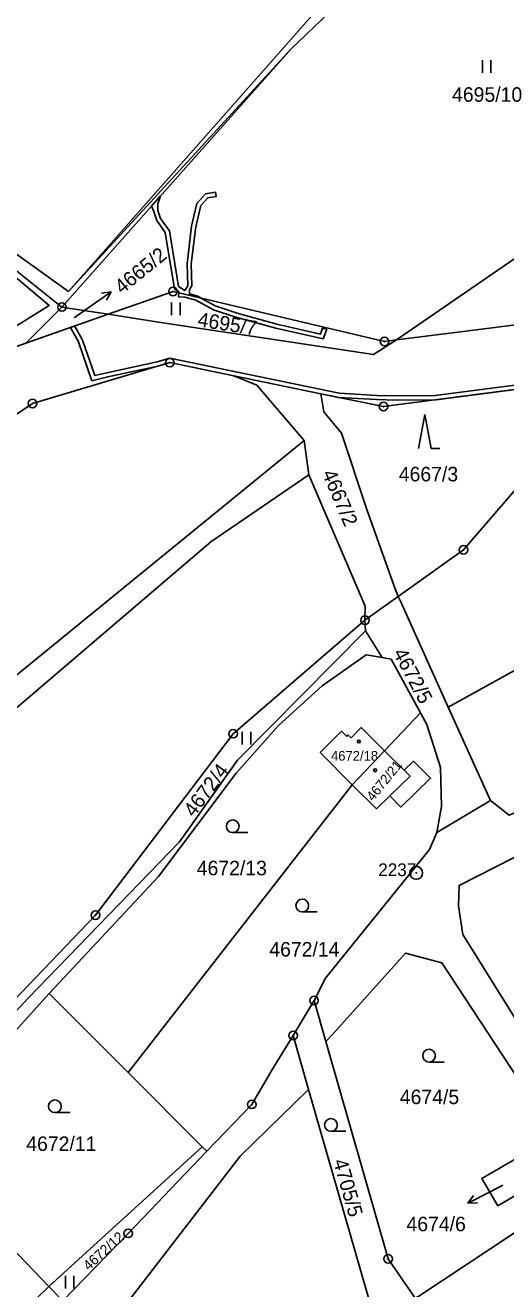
# Model space of a CAD drawing. Extents: x -644096 to -634268, y -1141430 to -1133463.
# Drawn here: x -638355.8 to -638299.5, y -1137978.7 to -1137830.5 of the extents above; entities that cross this region are included whole.
import ezdxf

# ---------------------------------------------------------------- set-up
doc = ezdxf.new("R2010")
doc.units = 0
for name, color, linetype in [('_CIVIL_CONSTRUCTION', 7, 'Continuous'), ('B_Hranice _3D', 7, 'Continuous'), ('M_Svah_Nasyp', 7, 'Continuous'), ('M_Svah_Zarez', 7, 'Continuous'), ('spodek_zarez', 7, 'Continuous'), ('svrsek_osa_sjezdy', 7, 'Continuous'), ('svrsek_osa_terminal_VRT', 7, 'Continuous'), ('svrsek_osa_VRT', 7, 'Continuous'), ('svrsek_popisy_VRT', 7, 'Continuous'), ('terminal_VRT', 7, 'Continuous')]:
    doc.layers.add(name, color=color, linetype=linetype)

msp = doc.modelspace()

# ---------------------------------------------------------------- linework, layer by layer
at = {"layer": '_CIVIL_CONSTRUCTION'}
for centre, radius in [((-638338.49, -1137861.7), 0.5), ((-638338.49, -1137861.7), 0.0303), ((-638351.5, -1137863.53), 0.5), ((-638351.5, -1137863.53), 0.0303), ((-638313.71, -1137867.57), 0.5), ((-638313.71, -1137867.57), 0.0303), ((-638338.86, -1137870.05), 0.5), ((-638338.86, -1137870.05), 0.0303), ((-638354.95, -1137874.85), 0.5), ((-638354.95, -1137874.85), 0.0303), ((-638313.83, -1137875.2), 0.5), ((-638313.83, -1137875.2), 0.0303), ((-638304.45, -1137892), 0.5), ((-638304.45, -1137892), 0.0303), ((-638316, -1137900.25), 0.5), ((-638316, -1137900.25), 0.0303), ((-638331.44, -1137913.57), 0.5), ((-638331.44, -1137913.57), 0.0303), ((-638310, -1137929.89), 0.75), ((-638310, -1137929.89), 0.03), ((-638347.58, -1137934.85), 0.5), ((-638347.58, -1137934.85), 0.0303), ((-638321.97, -1137944.85), 0.5), ((-638321.97, -1137944.85), 0.0303), ((-638324.42, -1137948.95), 0.5), ((-638324.42, -1137948.95), 0.0303), ((-638329.26, -1137957.04), 0.5), ((-638329.26, -1137957.04), 0.0303), ((-638343.74, -1137972.17), 0.5), ((-638343.74, -1137972.17), 0.0303), ((-638313.29, -1137975.16), 0.5), ((-638313.29, -1137975.16), 0.0303)]:
    msp.add_circle(centre, radius, dxfattribs=at)
at = {"layer": 'B_Hranice _3D'}
msp.add_lwpolyline([(-638320.96, -1137866.01), (-638321.2, -1137866.69), (-638326.32, -1137865.54), (-638330.98, -1137864.24), (-638333.55, -1137863.38), (-638335.19, -1137862.48), (-638335.58, -1137862.27), (-638336.56, -1137861.99), (-638336.54, -1137861.47), (-638336.27, -1137861.03), (-638336.35, -1137858.47), (-638335.81, -1137854.13), (-638335.22, -1137851.61), (-638334.41, -1137850.71), (-638333.43, -1137850.55), (-638333.51, -1137850.06), (-638334.67, -1137850.25), (-638335.68, -1137851.37), (-638336.31, -1137854.05), (-638336.85, -1137858.45), (-638336.77, -1137861.05), (-638337.11, -1137861.6), (-638337.85, -1137861.11), (-638338.91, -1137854.59), (-638339.94, -1137853.13), (-638340.27, -1137852.2), (-638340.28, -1137851.44), (-638339.95, -1137850.5), (-638341.02, -1137851.71), (-638340.75, -1137852.32), (-638340.38, -1137853.37), (-638339.39, -1137854.79), (-638338.31, -1137861.41), (-638337.81, -1137861.73), (-638337.82, -1137861.86), (-638337.84, -1137862.33), (-638337.1, -1137862.35), (-638335.82, -1137862.71), (-638333.75, -1137863.84), (-638331.12, -1137864.72), (-638326.44, -1137866.02), (-638320.88, -1137867.27), (-638320.48, -1137866.14)], close=True, dxfattribs=at)
msp.add_lwpolyline([(-638287.29, -1137871.23), (-638307.76, -1137873.9), (-638312.36, -1137873.94), (-638314.63, -1137873.89), (-638319.03, -1137873.62), (-638338.88, -1137869.53), (-638340.36, -1137869.97), (-638346.25, -1137871.23), (-638347.66, -1137871.57), (-638349.11, -1137867.4), (-638350, -1137865.76), (-638350.49, -1137865.93), (-638349.57, -1137867.6), (-638347.98, -1137872.17), (-638346.13, -1137871.71), (-638340.26, -1137870.47), (-638338.86, -1137870.05), (-638331.36, -1137871.59), (-638321.18, -1137873.69), (-638319.09, -1137874.12), (-638314.65, -1137874.39), (-638312.36, -1137874.44), (-638307.67, -1137874.4), (-638287.27, -1137871.74)], dxfattribs=at)
at = {"layer": 'M_Svah_Nasyp'}
for p, q in [((-638310.71, -1137918.55), (-638313.08, -1137920.86)), ((-638311.4, -1137917.86), (-638310.71, -1137918.55))]:
    msp.add_line(p, q, dxfattribs=at)
at = {"layer": 'M_Svah_Zarez'}
for centre in [(-638316.72, -1137914.48), (-638314.81, -1137917.85)]:
    msp.add_circle(centre, 0.175, dxfattribs=at)
at = {"layer": 'spodek_zarez'}
msp.add_circle((-638683.07, -1137056.85), 1378.08, dxfattribs=at)
at = {"layer": 'svrsek_osa_sjezdy'}
for p, q in [((-638302.25, -1137836.07), (-638302.25, -1137834.57)), ((-638301.25, -1137836.07), (-638301.25, -1137834.57)), ((-638338.67, -1137864.48), (-638338.67, -1137862.98)), ((-638337.67, -1137864.48), (-638337.67, -1137862.98)), ((-638308.99, -1137876.13), (-638309.74, -1137880.13)), ((-638308.24, -1137880.13), (-638308.99, -1137876.13)), ((-638308.24, -1137880.13), (-638307.24, -1137880.13)), ((-638330.37, -1137914.83), (-638330.37, -1137913.33)), ((-638329.37, -1137914.83), (-638329.37, -1137913.33)), ((-638331.49, -1137925.17), (-638329.74, -1137925.17)), ((-638323.35, -1137934.47), (-638321.6, -1137934.47)), ((-638308.49, -1137952.08), (-638306.74, -1137952.08)), ((-638352.33, -1137958.01), (-638350.58, -1137958.01)), ((-638319.99, -1137960.2), (-638318.24, -1137960.2)), ((-638351.1, -1137978.63), (-638351.1, -1137977.13)), ((-638350.1, -1137978.63), (-638350.1, -1137977.13))]:
    msp.add_line(p, q, dxfattribs=at)
for centre in [(-638331.49, -1137924.42), (-638323.35, -1137933.72), (-638308.49, -1137951.33), (-638352.33, -1137957.26), (-638319.99, -1137959.45)]:
    msp.add_circle(centre, 0.75, dxfattribs=at)
at = {"layer": 'svrsek_osa_terminal_VRT'}
msp.add_arc((-642050.26, -1145189.6), 8802.25, 41.413152, 75.317049, dxfattribs=at)
at = {"layer": 'svrsek_popisy_VRT'}
for p, q in [((-638348.2, -1137863.47), (-638345.74, -1137861.75)), ((-638345.74, -1137861.75), (-638346.85, -1137861.91)), ((-638345.74, -1137861.75), (-638346.28, -1137862.73)), ((-638350.06, -1137864.78), (-638348.2, -1137863.47)), ((-638299.87, -1137966.52), (-638301.27, -1137967.25)), ((-638301.27, -1137967.25), (-638303.94, -1137968.61)), ((-638303.94, -1137968.61), (-638303.28, -1137967.71)), ((-638303.94, -1137968.61), (-638302.82, -1137968.6))]:
    msp.add_line(p, q, dxfattribs=at)
at = {"layer": 'terminal_VRT'}
for p, q in [((-638350.74, -1137861.69), (-638318.88, -1137825.55)), ((-638351.5, -1137863.53), (-638324.61, -1137833.2)), ((-638324.61, -1137833.2), (-638350.74, -1137861.69)), ((-638355.74, -1137867.78), (-638351.5, -1137863.53)), ((-638346.08, -1137864.38), (-638351.5, -1137863.53)), ((-638355.74, -1137867.78), (-638346.08, -1137864.38)), ((-638322.59, -1137883.2), (-638323.11, -1137879.17)), ((-638315.92, -1137901.5), (-638316, -1137900.25)), ((-638315.92, -1137901.5), (-638314, -1137904.63)), ((-638313.7, -1137915.57), (-638309.5, -1137911.13)), ((-638301.29, -1137921.41), (-638306.25, -1137910.47)), ((-638313.7, -1137915.57), (-638317.49, -1137919.56)), ((-638343.75, -1137953.31), (-638317.49, -1137919.56)), ((-638307.57, -1137925.16), (-638301.29, -1137921.41)), ((-638353, -1137944.02), (-638369.01, -1137961.73)), ((-638343.75, -1137953.31), (-638353, -1137944.02)), ((-638324.42, -1137948.95), (-638321.97, -1137944.85)), ((-638321.97, -1137944.85), (-638320.57, -1137949.68)), ((-638322.6, -1137955.28), (-638324.42, -1137948.95)), ((-638335.06, -1137962.01), (-638343.75, -1137953.31)), ((-638314.46, -1137983.64), (-638322.6, -1137955.28)), ((-638353.04, -1137978.38), (-638369.01, -1137961.73)), ((-638353.04, -1137978.38), (-638335.06, -1137962.01)), ((-638334.53, -1137962.54), (-638335.06, -1137962.01)), ((-638370.44, -1137995.27), (-638353.04, -1137978.38)), ((-638351.41, -1137980.08), (-638353.04, -1137978.38))]:
    msp.add_line(p, q, dxfattribs=at)
for points in [[(-638344.04, -1137766.13), (-638374, -1137802.91), (-638384.42, -1137817.03), (-638388.93, -1137825.52), (-638387.92, -1137828.7), (-638362.69, -1137853.13), (-638350.74, -1137861.69)], [(-638324.61, -1137833.2), (-638317.67, -1137826.51), (-638296.5, -1137806.41), (-638287.99, -1137801.42), (-638284.47, -1137798.69)], [(-638351.5, -1137863.53), (-638366.8, -1137851.33), (-638373.62, -1137844.78), (-638391.17, -1137828.64), (-638394.19, -1137825.86)], [(-638368.95, -1137876.91), (-638366.97, -1137874.42), (-638375.67, -1137859.04), (-638376.5, -1137857.91), (-638370.4, -1137860.75), (-638363.02, -1137868.39), (-638361.93, -1137868.89), (-638352.98, -1137863.36), (-638370.92, -1137848.24), (-638384.1, -1137835.56), (-638449.76, -1137886.06)], [(-638279.82, -1137857.86), (-638281.85, -1137854.16), (-638288.43, -1137850.97), (-638312.29, -1137867.39)], [(-638312.29, -1137867.39), (-638313.71, -1137867.57), (-638338.49, -1137861.7), (-638346.08, -1137864.38)], [(-638312.29, -1137867.39), (-638305.14, -1137866.49), (-638284.77, -1137863.91), (-638283.75, -1137864.01), (-638277.57, -1137864.65)], [(-638346.08, -1137864.38), (-638339.67, -1137865.38), (-638314.99, -1137869.1), (-638312.29, -1137867.39)], [(-638368.95, -1137876.91), (-638357.37, -1137868.36), (-638355.74, -1137867.78)], [(-638331.36, -1137871.59), (-638338.86, -1137870.05), (-638354.95, -1137874.85), (-638372.12, -1137886.28), (-638385.78, -1137897.99), (-638402.61, -1137914.38), (-638410.96, -1137924.58), (-638411.88, -1137926.15)], [(-638323.11, -1137879.17), (-638328.67, -1137872.7), (-638331.36, -1137871.59)], [(-638321.18, -1137873.69), (-638326.24, -1137872.65), (-638331.36, -1137871.59)], [(-638282.33, -1137871.01), (-638283.89, -1137871.3), (-638286.44, -1137871.63), (-638313.83, -1137875.2), (-638321.18, -1137873.69)], [(-638312.13, -1137897.49), (-638304.45, -1137892), (-638293.94, -1137879.8), (-638288.4, -1137875.61), (-638282.33, -1137871.01)], [(-638312.13, -1137897.49), (-638312.59, -1137896.27), (-638315.79, -1137887.29), (-638318.74, -1137878.33), (-638320.83, -1137875.8), (-638321.18, -1137873.69)], [(-638323.11, -1137879.17), (-638374.86, -1137921.39), (-638392.64, -1137938.72), (-638402.96, -1137934), (-638411.88, -1137926.15)], [(-638392.51, -1137942.06), (-638390.84, -1137942.93), (-638370.03, -1137921.44), (-638357.69, -1137911.27), (-638334.06, -1137891.06), (-638322.59, -1137883.2)], [(-638316, -1137900.25), (-638315.96, -1137898.61), (-638322.59, -1137883.2)], [(-638269.25, -1137889.96), (-638273.78, -1137892.48), (-638306.25, -1137910.47)], [(-638316, -1137900.25), (-638314.54, -1137899.21), (-638312.13, -1137897.49)], [(-638306.25, -1137910.47), (-638311.84, -1137898.01), (-638312.13, -1137897.49)], [(-638390.78, -1137977.4), (-638377.35, -1137965.95), (-638347.58, -1137934.85), (-638331.44, -1137913.57), (-638316, -1137900.25)], [(-638390.78, -1137977.4), (-638371.77, -1137962.08), (-638355.46, -1137944.6), (-638337.74, -1137926.24), (-638330.94, -1137916.68), (-638315.92, -1137901.5)], [(-638314, -1137904.63), (-638315.87, -1137904.3), (-638321.01, -1137907.97), (-638326.15, -1137912.62), (-638331.09, -1137918.18), (-638340.17, -1137930.32), (-638353, -1137944.02)], [(-638314, -1137904.63), (-638312.95, -1137904.82), (-638309.5, -1137911.13)], [(-638261.5, -1137904.5), (-638260.56, -1137906.67), (-638299.1, -1137923.13), (-638301.29, -1137921.41)], [(-638309.5, -1137911.13), (-638308.76, -1137912.48), (-638307.16, -1137917.53), (-638307.04, -1137922.1), (-638307.57, -1137925.16)], [(-638317.49, -1137919.56), (-638321.24, -1137915.78), (-638318.74, -1137913.28), (-638318.16, -1137913.86), (-638317.97, -1137913.73), (-638317.63, -1137914.04), (-638316.43, -1137912.85), (-638313.7, -1137915.57)], [(-638313.7, -1137915.57), (-638311.4, -1137917.86), (-638310.33, -1137916.79), (-638308.32, -1137918.79), (-638311.8, -1137922.18), (-638313.08, -1137920.86), (-638314.64, -1137922.37), (-638317.49, -1137919.56)], [(-638287.51, -1137964.44), (-638304.54, -1137937.13), (-638305.06, -1137933.75), (-638304.97, -1137931.35), (-638292.15, -1137924.84)], [(-638321.97, -1137944.85), (-638320.63, -1137942.25), (-638308.44, -1137927.13), (-638307.57, -1137925.16)], [(-638320.57, -1137949.68), (-638319.82, -1137948.84), (-638311.25, -1137939.29), (-638307, -1137940.44), (-638289.92, -1137966.42)], [(-638334.53, -1137962.54), (-638329.26, -1137957.04), (-638326.92, -1137953.01), (-638324.42, -1137948.95)], [(-638320.57, -1137949.68), (-638313.29, -1137975.16), (-638310.11, -1137979.78)], [(-638322.6, -1137955.28), (-638330.62, -1137963.11), (-638352.25, -1137991.21), (-638372.09, -1138006.11), (-638393.86, -1138029.44), (-638408.03, -1138046.39)], [(-638351.41, -1137980.08), (-638343.74, -1137972.17), (-638334.53, -1137962.54)], [(-638300.44, -1137968.93), (-638302.3, -1137965.74), (-638297.45, -1137962.91), (-638295.59, -1137966.1), (-638300.44, -1137968.93)], [(-638310.11, -1137979.78), (-638309.71, -1137979.52), (-638289.92, -1137966.42)]]:
    msp.add_lwpolyline(points, dxfattribs=at)

# ---------------------------------------------------------------- texts
at = {"layer": '_CIVIL_CONSTRUCTION'}
msp.add_text('2237', height=1.5, dxfattribs=at).set_placement((-638314.45, -1137930.27))
at = {"layer": 'svrsek_osa_VRT'}
for s, height, p in [('4695/10', 1.7, (-638305.8, -1137839.45)), ('4667/3', 1.7, (-638312.04, -1137883.97)), ('4672/18', 1.14, (-638319.98, -1137916.73)), ('4672/13', 1.7, (-638335.71, -1137930.17)), ('4672/14', 1.7, (-638327.21, -1137939.7)), ('4674/5', 1.7, (-638311.92, -1137957.01)), ('4672/11', 1.7, (-638355.68, -1137962.5)), ('4674/6', 1.7, (-638311.14, -1137971.92))]:
    msp.add_text(s, height=height, dxfattribs=at).set_placement(p)
for s, height, rotation, p in [('4665/2', 1.7, 39, (-638344.47, -1137862.08)), ('4695/7', 1.7, 351, (-638335.68, -1137865.78)), ('4667/2', 1.7, 293, (-638321.06, -1137883.02)), ('4672/5', 1.7, 298, (-638312.76, -1137904.09)), ('4672/4', 1.7, 53, (-638336.04, -1137923.46)), ('4672/21', 1.14, 51, (-638315.05, -1137921.56)), ('4705/5', 1.7, 286, (-638319.75, -1137963.7)), ('4672/12', 1.19, 42, (-638348.37, -1137976.6))]:
    msp.add_text(s, height=height, rotation=rotation, dxfattribs=at).set_placement(p)

doc.saveas('drawing.dxf')
